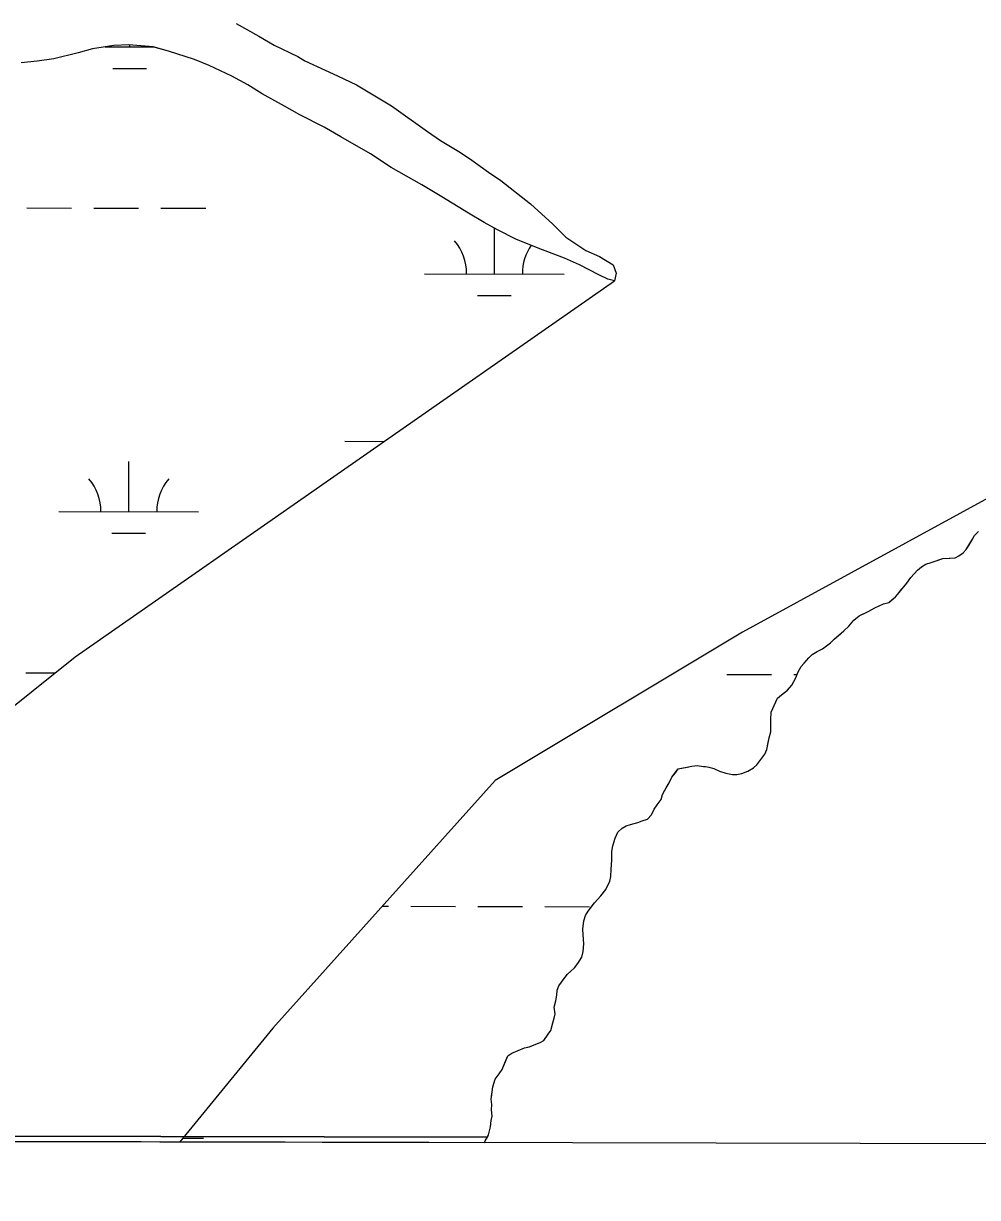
# Model space of a CAD drawing. Extents: x 3180038 to 3217926, y 922069 to 947485.
# Drawn here: x 3197805 to 3198488, y 927448 to 928288 of the extents above; entities that cross this region are included whole.
import ezdxf

# ---------------------------------------------------------------- set-up
doc = ezdxf.new("R2010")
doc.units = 0
for name, color, linetype in [('V-GRID-FRAM', 7, 'Continuous'), ('V-SITE-VEGE', 7, 'Continuous'), ('V-TOPO-SHOR', 7, 'Continuous'), ('V-WETL-SWMP', 7, 'Continuous')]:
    doc.layers.add(name, color=color, linetype=linetype)

msp = doc.modelspace()

# ---------------------------------------------------------------- linework, layer by layer
at = {"layer": 'V-GRID-FRAM'}
msp.add_lwpolyline([(3184312.66, 945707.93), (3215616.62, 945637.36), (3215583.55, 927448.12), (3184263.71, 927518.73), (3184312.66, 945707.93)], dxfattribs=at)
at = {"layer": 'V-SITE-VEGE'}
for p, q in [((3197956.92, 928288.29), (3197973.03, 928279.27)), ((3197973.03, 928279.27), (3197984.05, 928272.84)), ((3197853.95, 928270.13), (3197843.73, 928267.21)), ((3197869.27, 928272.6), (3197853.95, 928270.13)), ((3197879.9, 928272.97), (3197869.27, 928272.6)), ((3197897.31, 928271.6), (3197879.9, 928272.97)), ((3197908.35, 928268.56), (3197897.31, 928271.6)), ((3197984.05, 928272.84), (3198001.01, 928264.67)), ((3197814.36, 928261.41), (3197802.88, 928260.2)), ((3197826.28, 928263.05), (3197814.36, 928261.41)), ((3197843.73, 928267.21), (3197826.28, 928263.05)), ((3197927.03, 928262.51), (3197908.35, 928268.56)), ((3197937.64, 928258.2), (3197927.03, 928262.51)), ((3198001.01, 928264.67), (3198006.1, 928261.66)), ((3198006.1, 928261.66), (3198020.52, 928254.78)), ((3197953.75, 928250.47), (3197937.64, 928258.2)), ((3198020.52, 928254.78), (3198029.42, 928250.91)), ((3197965.19, 928244.45), (3197953.75, 928250.47)), ((3198029.42, 928250.91), (3198042.99, 928244.46)), ((3197975.36, 928238.02), (3197965.19, 928244.45)), ((3197991.47, 928229.01), (3197975.36, 928238.02)), ((3198042.99, 928244.46), (3198067.99, 928229.45)), ((3198002.49, 928223), (3197991.47, 928229.01)), ((3198067.99, 928229.45), (3198093.83, 928211.03)), ((3198019.87, 928213.98), (3198002.49, 928223)), ((3198031.74, 928207.11), (3198019.87, 928213.98)), ((3198093.83, 928211.03), (3198103.15, 928204.6)), ((3198052.93, 928195.1), (3198031.74, 928207.11)), ((3198103.15, 928204.6), (3198117.55, 928196.03)), ((3198067.76, 928185.24), (3198052.93, 928195.1)), ((3198117.55, 928196.03), (3198125.6, 928190.45)), ((3198125.6, 928190.45), (3198137.46, 928181.89)), ((3198089.8, 928172.79), (3198067.76, 928185.24)), ((3198137.46, 928181.89), (3198146.36, 928175.89)), ((3198104.21, 928164.21), (3198089.8, 928172.79)), ((3198146.36, 928175.89), (3198167.52, 928159.2)), ((3198123.27, 928152.63), (3198104.21, 928164.21)), ((3198134.29, 928145.77), (3198123.27, 928152.63)), ((3198167.52, 928159.2), (3198183.6, 928144.66)), ((3198144.04, 928140.62), (3198134.29, 928145.77)), ((3198183.6, 928144.66), (3198192.9, 928135.25)), ((3198157.61, 928133.75), (3198144.04, 928140.62)), ((3198176.28, 928126.42), (3198157.61, 928133.75)), ((3198192.9, 928135.25), (3198207.31, 928125.82)), ((3198191.98, 928120.38), (3198176.28, 928126.42)), ((3198202.58, 928115.65), (3198191.98, 928120.38)), ((3198207.31, 928125.82), (3198217.06, 928121.52)), ((3198217.06, 928121.52), (3198226.81, 928115.52)), ((3198216.57, 928108.34), (3198202.58, 928115.65)), ((3198226.81, 928115.52), (3198228.9, 928109.55)), ((3198222.93, 928105.33), (3198216.57, 928108.34)), ((3198227.6, 928104.04), (3198222.93, 928105.33)), ((3198228.9, 928109.55), (3198227.6, 928104.04)), ((3198479.53, 927911.88), (3198484.09, 927919.15)), ((3198484.09, 927919.15), (3198485.49, 927921.92)), ((3198485.49, 927921.92), (3198488.28, 927924.69)), ((3198474.3, 927907.39), (3198477.43, 927909.45)), ((3198477.43, 927909.45), (3198479.53, 927911.88)), ((3198447.5, 927899.53), (3198450.64, 927901.25)), ((3198450.64, 927901.25), (3198454.47, 927902.62)), ((3198454.47, 927902.62), (3198462.82, 927905.36)), ((3198462.82, 927905.36), (3198471.51, 927906.01)), ((3198471.51, 927906.01), (3198474.3, 927907.39)), ((3198437.02, 927887.77), (3198439.82, 927891.93)), ((3198439.82, 927891.93), (3198442.27, 927894.35)), ((3198442.27, 927894.35), (3198444.71, 927897.12)), ((3198444.71, 927897.12), (3198447.5, 927899.53)), ((3198431.43, 927881.2), (3198437.02, 927887.77)), ((3198424.09, 927873.94), (3198428.98, 927878.09)), ((3198428.98, 927878.09), (3198431.43, 927881.2)), ((3198402.85, 927864.32), (3198409.82, 927867.76)), ((3198409.82, 927867.76), (3198414, 927870.17)), ((3198414, 927870.17), (3198420.27, 927872.92)), ((3198420.27, 927872.92), (3198424.09, 927873.94)), ((3198395.52, 927857.06), (3198399.01, 927861.22)), ((3198399.01, 927861.22), (3198402.85, 927864.32)), ((3198385.05, 927847.73), (3198392.02, 927853.61)), ((3198392.02, 927853.61), (3198395.52, 927857.06)), ((3198376.67, 927840.83), (3198382.25, 927844.97)), ((3198382.25, 927844.97), (3198385.05, 927847.73)), ((3198361.32, 927828.05), (3198366.91, 927834.28)), ((3198366.91, 927834.28), (3198369.35, 927836.7)), ((3198369.35, 927836.7), (3198372.84, 927838.77)), ((3198372.84, 927838.77), (3198376.67, 927840.83)), ((3198359.21, 927824.24), (3198361.32, 927828.05)), ((3198354.65, 927814.89), (3198357.46, 927820.08)), ((3198357.46, 927820.08), (3198359.21, 927824.24)), ((3198344.53, 927805.56), (3198347.32, 927807.97)), ((3198347.32, 927807.97), (3198351.5, 927811.08)), ((3198351.5, 927811.08), (3198354.65, 927814.89)), ((3198339.96, 927795.5), (3198343.12, 927802.78)), ((3198343.12, 927802.78), (3198344.53, 927805.56)), ((3198339.58, 927790.29), (3198339.96, 927795.5)), ((3198339.54, 927781.26), (3198339.58, 927790.29)), ((3198336.7, 927768.77), (3198338.47, 927777.1)), ((3198338.47, 927777.1), (3198339.54, 927781.26)), ((3198335.29, 927765.3), (3198336.7, 927768.77)), ((3198327.25, 927755.61), (3198329.69, 927757.69)), ((3198329.69, 927757.69), (3198335.29, 927765.3)), ((3198266.74, 927744.8), (3198268.84, 927748.96)), ((3198268.84, 927748.96), (3198273.39, 927754.85)), ((3198273.39, 927754.85), (3198283.13, 927756.88)), ((3198283.13, 927756.88), (3198286.95, 927757.21)), ((3198286.95, 927757.21), (3198291.46, 927756.49)), ((3198291.46, 927756.49), (3198292.85, 927756.49)), ((3198292.85, 927756.49), (3198295.29, 927756.13)), ((3198295.29, 927756.13), (3198298.75, 927755.06)), ((3198298.75, 927755.06), (3198302.91, 927753.3)), ((3198302.91, 927753.3), (3198307.42, 927751.89)), ((3198307.42, 927751.89), (3198312.28, 927750.82)), ((3198312.28, 927750.82), (3198315.41, 927750.81)), ((3198315.41, 927750.81), (3198318.89, 927751.49)), ((3198318.89, 927751.49), (3198323.06, 927753.2)), ((3198323.06, 927753.2), (3198327.25, 927755.61)), ((3198262.18, 927736.49), (3198264.63, 927741.34)), ((3198264.63, 927741.34), (3198266.74, 927744.8)), ((3198258.32, 927729.21), (3198261.12, 927733.02)), ((3198261.12, 927733.02), (3198262.18, 927736.49)), ((3198254.11, 927721.94), (3198256.22, 927726.1)), ((3198256.22, 927726.1), (3198258.32, 927729.21)), ((3198239.13, 927715.07), (3198244.35, 927716.43)), ((3198244.35, 927716.43), (3198247.49, 927717.8)), ((3198247.49, 927717.8), (3198251.31, 927718.82)), ((3198251.31, 927718.82), (3198254.11, 927721.94)), ((3198228.31, 927705.39), (3198230.07, 927709.55)), ((3198230.07, 927709.55), (3198233.22, 927712.32)), ((3198233.22, 927712.32), (3198236, 927714.04)), ((3198236, 927714.04), (3198239.13, 927715.07)), ((3198225.83, 927695.68), (3198226.55, 927699.84)), ((3198226.55, 927699.84), (3198228.31, 927705.39)), ((3198225.8, 927689.42), (3198225.83, 927695.68)), ((3198225.05, 927677.96), (3198225.42, 927683.17)), ((3198225.42, 927683.17), (3198225.8, 927689.42)), ((3198221.53, 927668.6), (3198224.34, 927674.49)), ((3198224.34, 927674.49), (3198225.05, 927677.96)), ((3198218.03, 927664.1), (3198221.53, 927668.6)), ((3198208.94, 927653.03), (3198213.48, 927658.91)), ((3198213.48, 927658.91), (3198218.03, 927664.1)), ((3198205.77, 927646.1), (3198206.84, 927649.91)), ((3198206.84, 927649.91), (3198208.94, 927653.03)), ((3198205.05, 927640.19), (3198205.77, 927646.1)), ((3198205.38, 927636.02), (3198205.05, 927640.19)), ((3198205.69, 927629.77), (3198205.38, 927636.02)), ((3198204.25, 927620.05), (3198205.31, 927624.21)), ((3198205.31, 927624.21), (3198205.69, 927629.77)), ((3198199, 927612.43), (3198201.45, 927615.54)), ((3198201.45, 927615.54), (3198204.25, 927620.05)), ((3198191.67, 927604.82), (3198194.11, 927607.94)), ((3198194.11, 927607.94), (3198196.56, 927610.01)), ((3198196.56, 927610.01), (3198199, 927612.43)), ((3198186.76, 927596.51), (3198187.82, 927599.63)), ((3198187.82, 927599.63), (3198191.67, 927604.82)), ((3198185.68, 927588.87), (3198186.4, 927593.04)), ((3198186.4, 927593.04), (3198186.76, 927596.51)), ((3198184.61, 927584.36), (3198185.68, 927588.87)), ((3198185.28, 927579.49), (3198184.61, 927584.36)), ((3198182.1, 927567.69), (3198183.51, 927573.25)), ((3198183.51, 927573.25), (3198184.57, 927576.37)), ((3198184.57, 927576.37), (3198185.28, 927579.49)), ((3198177.19, 927560.42), (3198180.34, 927564.93)), ((3198180.34, 927564.93), (3198182.1, 927567.69)), ((3198163.27, 927555.28), (3198166.74, 927555.96)), ((3198166.74, 927555.96), (3198174.41, 927559.05)), ((3198174.41, 927559.05), (3198177.19, 927560.42)), ((3198147.21, 927539.73), (3198151.43, 927549.44)), ((3198151.43, 927549.44), (3198154.22, 927551.51)), ((3198154.22, 927551.51), (3198158.74, 927553.22)), ((3198158.74, 927553.22), (3198163.27, 927555.28)), ((3198145.11, 927536.62), (3198147.21, 927539.73)), ((3198140.54, 927527.26), (3198142.31, 927532.81)), ((3198142.31, 927532.81), (3198145.11, 927536.62)), ((3198139.45, 927518.58), (3198140.54, 927527.26)), ((3198139.78, 927514.75), (3198139.45, 927518.58)), ((3198139.76, 927510.93), (3198139.78, 927514.75)), ((3198139.38, 927503.29), (3198140.08, 927506.41)), ((3198140.08, 927506.41), (3198139.76, 927510.93)), ((3198137.59, 927492.88), (3198139.01, 927498.77)), ((3198139.01, 927498.77), (3198139.38, 927503.29)), ((3198136.7, 927491.26), (3196383.26, 927495.6)), ((3196383.26, 927495.6), (3198136.7, 927491.26)), ((3196384.85, 927491.41), (3198134.74, 927487.46)), ((3198134.74, 927487.46), (3198135.48, 927489.07)), ((3198135.48, 927489.07), (3198136.7, 927491.26)), ((3198136.7, 927491.26), (3198137.59, 927492.88))]:
    msp.add_line(p, q, dxfattribs=at)
at = {"layer": 'V-TOPO-SHOR'}
for points in [[(3198361.32, 927828.05), (3198363.42, 927830.47), (3198366.91, 927834.28), (3198369.35, 927836.7), (3198372.84, 927838.77), (3198376.67, 927840.83), (3198382.25, 927844.97), (3198385.05, 927847.74), (3198389.58, 927851.54), (3198392.02, 927853.61), (3198395.52, 927857.06), (3198399.01, 927861.21), (3198402.85, 927864.32), (3198407.03, 927866.39), (3198409.82, 927867.76), (3198414, 927870.17), (3198420.27, 927872.92), (3198424.09, 927873.94), (3198426.54, 927876.01), (3198428.98, 927878.09), (3198431.43, 927881.2), (3198433.53, 927883.62), (3198437.02, 927887.77), (3198439.82, 927891.93), (3198442.27, 927894.35), (3198444.71, 927897.12), (3198447.5, 927899.53), (3198450.64, 927901.25), (3198454.47, 927902.62), (3198458.64, 927903.99), (3198462.82, 927905.36), (3198467.69, 927905.68), (3198471.51, 927906.01), (3198474.3, 927907.39), (3198477.43, 927909.45), (3198479.53, 927911.88), (3198481.28, 927914.65), (3198484.09, 927919.15), (3198485.49, 927921.92), (3198488.28, 927924.69)], [(3198139.76, 927510.93), (3198139.78, 927514.75), (3198139.45, 927518.58), (3198139.82, 927521.7), (3198140.54, 927527.26), (3198142.31, 927532.81), (3198145.11, 927536.62), (3198147.21, 927539.73), (3198149.32, 927544.59), (3198151.43, 927549.44), (3198154.22, 927551.51), (3198158.74, 927553.22), (3198163.27, 927555.28), (3198166.75, 927555.96), (3198170.23, 927557.33), (3198174.41, 927559.05), (3198177.19, 927560.42), (3198180.34, 927564.93), (3198182.1, 927567.69), (3198183.51, 927573.25), (3198184.57, 927576.37), (3198185.28, 927579.49), (3198184.61, 927584.36), (3198185.68, 927588.87), (3198186.4, 927593.04), (3198186.76, 927596.51), (3198187.82, 927599.63), (3198191.67, 927604.82), (3198194.11, 927607.94), (3198196.56, 927610.01), (3198199, 927612.43), (3198201.45, 927615.54), (3198204.25, 927620.05), (3198205.31, 927624.21), (3198205.69, 927629.77), (3198205.38, 927636.02), (3198205.05, 927640.19), (3198205.77, 927646.1), (3198206.84, 927649.91), (3198208.94, 927653.03), (3198213.48, 927658.91), (3198215.58, 927661.33), (3198218.03, 927664.1), (3198221.53, 927668.6), (3198224.34, 927674.49), (3198225.05, 927677.96), (3198225.42, 927683.17), (3198225.8, 927689.42), (3198225.83, 927695.68), (3198226.55, 927699.84), (3198228.31, 927705.39), (3198230.07, 927709.55), (3198233.22, 927712.32), (3198236, 927714.04), (3198239.13, 927715.07), (3198244.35, 927716.43), (3198247.49, 927717.8), (3198251.31, 927718.82), (3198254.11, 927721.94), (3198256.22, 927726.1), (3198258.32, 927729.21), (3198261.12, 927733.02), (3198262.18, 927736.49), (3198262.88, 927737.88), (3198264.63, 927741.34), (3198266.74, 927744.8), (3198268.84, 927748.96), (3198271.29, 927752.08), (3198273.39, 927754.85), (3198279.65, 927756.2), (3198283.13, 927756.88), (3198286.95, 927757.21), (3198291.46, 927756.49), (3198292.85, 927756.49), (3198295.29, 927756.13), (3198298.75, 927755.06), (3198302.91, 927753.3), (3198307.42, 927751.89), (3198312.28, 927750.82), (3198315.41, 927750.81), (3198318.89, 927751.49), (3198323.06, 927753.2), (3198327.25, 927755.61), (3198329.69, 927757.69), (3198333.19, 927762.53), (3198335.29, 927765.3), (3198336.69, 927768.77), (3198337.76, 927773.63), (3198338.47, 927777.1), (3198339.54, 927781.26), (3198339.57, 927787.17), (3198339.58, 927790.29), (3198339.96, 927795.5), (3198343.12, 927802.78), (3198344.53, 927805.56), (3198347.32, 927807.97), (3198351.5, 927811.08), (3198354.65, 927814.89), (3198357.46, 927820.08), (3198359.21, 927824.24), (3198361.32, 927828.05)], [(3198134.74, 927487.46), (3198135.48, 927489.07), (3198137.59, 927492.88), (3198139.01, 927498.78), (3198139.38, 927503.29), (3198140.09, 927506.41), (3198139.76, 927510.93)]]:
    msp.add_lwpolyline(points, dxfattribs=at)
at = {"layer": 'V-WETL-SWMP'}
for p, q in [((3197863.12, 928271.61), (3197897.57, 928271.53)), ((3197880.7, 928271.57), (3197880.7, 928272.9)), ((3197868.66, 928256.17), (3197892.66, 928256.11)), ((3197807.03, 928156.3), (3197839.03, 928156.23)), ((3197855.03, 928156.19), (3197887.03, 928156.12)), ((3197903.03, 928156.09), (3197935.03, 928156.01)), ((3198141.77, 928109.12), (3198141.84, 928141.78)), ((3198091.77, 928109.23), (3198191.77, 928109.01)), ((3198129.73, 928093.71), (3198153.73, 928093.66)), ((3198034.65, 927989.29), (3198062.86, 927989.22)), ((3197879.95, 927938.89), (3197880.03, 927974.89)), ((3197829.95, 927939.01), (3197929.95, 927938.78)), ((3197867.91, 927923.49), (3197891.91, 927923.44)), ((3197806.28, 927823.63), (3197827.3, 927823.58)), ((3198308.18, 927822.5), (3198340.18, 927822.43)), ((3198356.18, 927822.39), (3198358.43, 927822.38)), ((3198061.45, 927656.55), (3198065.9, 927656.54)), ((3198081.9, 927656.51), (3198113.9, 927656.43)), ((3198129.9, 927656.4), (3198161.9, 927656.33)), ((3198177.9, 927656.29), (3198209.9, 927656.22)), ((3197918.72, 927490.7), (3197933.53, 927490.67))]:
    msp.add_line(p, q, dxfattribs=at)
for points in [[(3197487.71, 927551.73), (3197841.56, 927834.99), (3198227.6, 928104.03), (3198222.93, 928105.33), (3198216.57, 928108.34), (3198202.58, 928115.65), (3198191.97, 928120.38), (3198176.28, 928126.42), (3198157.61, 928133.74), (3198144.04, 928140.62), (3198134.29, 928145.77), (3198123.28, 928152.63), (3198104.21, 928164.21), (3198089.8, 928172.79), (3198067.76, 928185.24), (3198052.93, 928195.09), (3198031.74, 928207.11), (3198019.87, 928213.98), (3198002.49, 928223), (3197991.47, 928229.01), (3197975.36, 928238.02), (3197965.19, 928244.45), (3197953.75, 928250.47), (3197937.63, 928258.2), (3197927.03, 928262.51), (3197908.36, 928268.56), (3197897.32, 928271.6), (3197879.9, 928272.97), (3197869.27, 928272.6), (3197853.95, 928270.13), (3197843.73, 928267.21), (3197826.28, 928263.05), (3197814.36, 928261.41), (3197802.88, 928260.2)], [(3198513.88, 927958.92), (3198319.26, 927852.7), (3198142.33, 927746.47), (3197983.1, 927569.43), (3197916.48, 927487.95), (3198134.74, 927487.46), (3198135.48, 927489.07), (3198137.59, 927492.88), (3198139.01, 927498.78), (3198139.38, 927503.29), (3198140.09, 927506.41), (3198139.76, 927510.93), (3198139.78, 927514.76), (3198139.45, 927518.58), (3198139.82, 927521.7), (3198140.54, 927527.26), (3198142.31, 927532.81), (3198145.11, 927536.62), (3198147.21, 927539.73), (3198151.43, 927549.44), (3198154.22, 927551.51), (3198158.74, 927553.22), (3198163.27, 927555.29), (3198166.75, 927555.96), (3198170.23, 927557.33), (3198174.41, 927559.05), (3198177.19, 927560.42), (3198180.34, 927564.93), (3198182.09, 927567.7), (3198183.51, 927573.25), (3198184.57, 927576.37), (3198185.28, 927579.49), (3198184.61, 927584.36), (3198185.68, 927588.87), (3198186.39, 927593.04), (3198186.76, 927596.51), (3198187.82, 927599.63), (3198191.67, 927604.82), (3198194.11, 927607.94), (3198196.56, 927610.01), (3198199, 927612.43), (3198201.45, 927615.54), (3198204.25, 927620.05), (3198205.31, 927624.21), (3198205.69, 927629.77), (3198205.38, 927636.02), (3198205.05, 927640.19), (3198205.77, 927646.1), (3198206.84, 927649.91), (3198208.94, 927653.03), (3198213.48, 927658.91), (3198215.58, 927661.33), (3198218.03, 927664.1), (3198221.52, 927668.6), (3198224.33, 927674.49), (3198225.05, 927677.96), (3198225.42, 927683.17), (3198225.8, 927689.42), (3198225.83, 927695.68), (3198226.55, 927699.84), (3198228.31, 927705.39), (3198230.07, 927709.55), (3198233.21, 927712.32), (3198236, 927714.04), (3198239.13, 927715.07), (3198244.35, 927716.43), (3198247.49, 927717.8), (3198251.31, 927718.83), (3198254.11, 927721.94), (3198256.22, 927726.1), (3198258.32, 927729.21), (3198261.12, 927733.02), (3198262.18, 927736.49), (3198264.63, 927741.34), (3198266.74, 927744.81), (3198268.84, 927748.96), (3198271.29, 927752.08), (3198273.39, 927754.85), (3198279.65, 927756.2), (3198283.13, 927756.88), (3198286.95, 927757.21), (3198291.46, 927756.49), (3198292.85, 927756.49), (3198295.28, 927756.13), (3198298.75, 927755.06), (3198302.91, 927753.31), (3198307.42, 927751.89), (3198312.28, 927750.83), (3198315.41, 927750.81), (3198318.89, 927751.49), (3198323.06, 927753.2), (3198327.25, 927755.61), (3198329.69, 927757.69), (3198333.19, 927762.53), (3198335.29, 927765.3), (3198336.69, 927768.77), (3198337.76, 927773.63), (3198338.47, 927777.1), (3198339.54, 927781.26), (3198339.58, 927790.29), (3198339.96, 927795.5), (3198343.12, 927802.78), (3198344.53, 927805.56), (3198347.32, 927807.97), (3198351.5, 927811.08), (3198354.65, 927814.89), (3198357.46, 927820.08), (3198359.21, 927824.24), (3198361.32, 927828.05), (3198363.42, 927830.48), (3198366.91, 927834.28), (3198369.35, 927836.7), (3198372.84, 927838.77), (3198376.67, 927840.83), (3198382.25, 927844.97), (3198385.05, 927847.74), (3198389.58, 927851.54), (3198392.02, 927853.61), (3198395.52, 927857.06), (3198399.01, 927861.21), (3198402.85, 927864.32), (3198409.82, 927867.76), (3198414, 927870.17), (3198420.27, 927872.92), (3198424.09, 927873.94), (3198428.98, 927878.09), (3198431.43, 927881.2), (3198433.52, 927883.62), (3198437.02, 927887.77), (3198439.82, 927891.93), (3198442.26, 927894.35), (3198444.71, 927897.12), (3198447.5, 927899.53), (3198450.64, 927901.25), (3198454.47, 927902.62), (3198462.82, 927905.36), (3198467.69, 927905.68), (3198471.51, 927906.01), (3198474.3, 927907.39), (3198477.43, 927909.45), (3198479.53, 927911.88), (3198481.28, 927914.65), (3198484.08, 927919.15), (3198485.49, 927921.92), (3198488.28, 927924.69)]]:
    msp.add_lwpolyline(points, dxfattribs=at)
for centre, start, end in [((3198086.52, 928109.72), 359.09901, 40.64267), ((3198197.01, 928109.47), 145.1154, 180.64267), ((3197824.7, 927939.49), 359.09901, 40.64267), ((3197935.19, 927939.25), 139.09901, 180.64267)]:
    msp.add_arc(centre, 35.25, start, end, dxfattribs=at)

doc.saveas('drawing.dxf')
